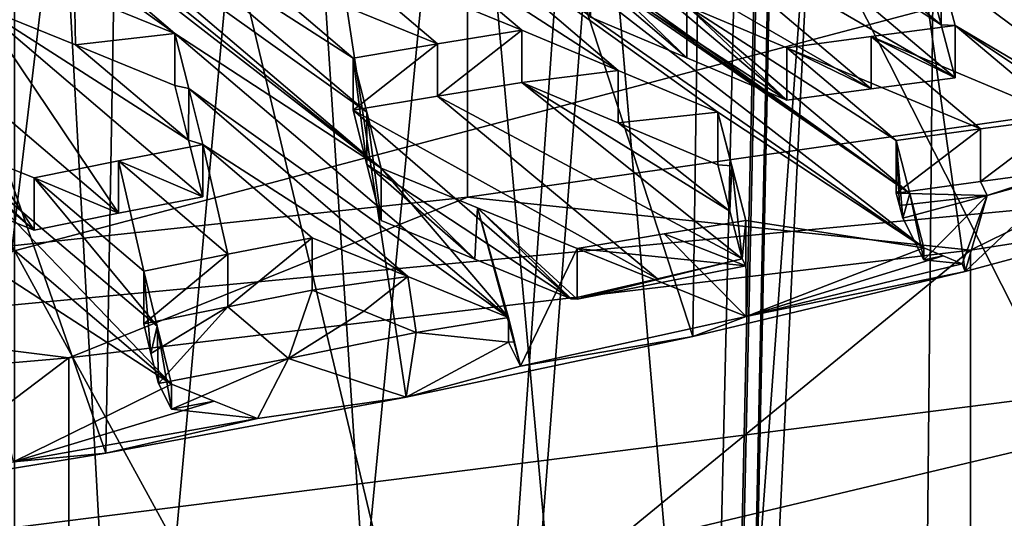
# Model space of a CAD drawing. Header units: metres. Extents: x -24 to 24, y -69 to 184.
# Tile 518 of 656: x 4.095 to 5.299, y 126.188 to 126.799. Entities that reach past the tile are written whole.
import ezdxf

# ---------------------------------------------------------------- set-up
doc = ezdxf.new("R2010")
doc.units = ezdxf.units.M
for name, color, linetype in [('1003', 7, 'CONTINUOUS'), ('1008', 7, 'CONTINUOUS'), ('1052', 7, 'CONTINUOUS'), ('1075', 7, 'CONTINUOUS'), ('1124', 7, 'CONTINUOUS'), ('1380', 7, 'CONTINUOUS'), ('1391', 7, 'CONTINUOUS'), ('1408', 7, 'CONTINUOUS'), ('1461', 7, 'CONTINUOUS'), ('1618', 7, 'CONTINUOUS'), ('1641', 7, 'CONTINUOUS'), ('2082', 7, 'CONTINUOUS'), ('2177', 7, 'CONTINUOUS'), ('2184', 7, 'CONTINUOUS'), ('2283', 7, 'CONTINUOUS'), ('2324', 7, 'CONTINUOUS'), ('2520', 7, 'CONTINUOUS'), ('2609', 7, 'CONTINUOUS'), ('2863', 7, 'CONTINUOUS'), ('3159', 7, 'CONTINUOUS'), ('3164', 7, 'CONTINUOUS'), ('3256', 7, 'CONTINUOUS'), ('3327', 7, 'CONTINUOUS'), ('3373', 7, 'CONTINUOUS'), ('3485', 7, 'CONTINUOUS'), ('3513', 7, 'CONTINUOUS'), ('367', 7, 'CONTINUOUS'), ('369', 7, 'CONTINUOUS'), ('3707', 7, 'CONTINUOUS'), ('373', 7, 'CONTINUOUS'), ('3735', 7, 'CONTINUOUS'), ('3762', 7, 'CONTINUOUS'), ('3763', 7, 'CONTINUOUS'), ('3788', 7, 'CONTINUOUS'), ('3811', 7, 'CONTINUOUS'), ('383', 7, 'CONTINUOUS'), ('3966', 2, 'CONTINUOUS'), ('421', 2, 'CONTINUOUS'), ('424', 3, 'CONTINUOUS'), ('434', 7, 'CONTINUOUS'), ('473', 7, 'CONTINUOUS'), ('554', 2, 'CONTINUOUS'), ('563', 2, 'CONTINUOUS'), ('997', 7, 'CONTINUOUS')]:
    doc.layers.add(name, color=color, linetype=linetype)

msp = doc.modelspace()

# ---------------------------------------------------------------- linework, layer by layer
at = {"layer": '1003'}
for points in [[(4.983001, 126.552833, 216.658037), (4.883315, 126.53654, 216.583213), (4.983001, 126.497305, 216.672916)], [(4.883315, 126.53654, 216.583213), (4.776881, 126.518393, 216.503525), (4.983001, 126.497305, 216.672916)], [(4.983001, 126.497305, 216.672916), (4.776881, 126.518393, 216.503525), (4.776881, 126.45637, 216.520144)]]:
    msp.add_3dface(points, dxfattribs=at)
at = {"layer": '1008'}
for points in [[(5.171164, 126.571181, 216.918402), (5.175141, 126.555807, 216.891248), (5.167207, 126.650694, 216.928216)], [(5.167207, 126.586463, 216.945426), (5.171164, 126.571181, 216.918402), (5.167207, 126.650694, 216.928216)], [(5.167207, 126.650694, 216.928216), (5.175141, 126.555807, 216.891248), (5.183981, 126.585889, 216.813673)], [(5.183981, 126.585889, 216.813673), (5.175141, 126.555807, 216.891248), (5.201118, 126.504738, 216.700653)], [(5.201118, 126.519408, 216.696722), (5.183981, 126.585889, 216.813673), (5.201118, 126.504738, 216.700653)]]:
    msp.add_3dface(points, dxfattribs=at)
at = {"layer": '1052'}
for points in [[(5.257824, 126.516729, 211.915777), (6.299244, 126.678903, 212.521017), (5.25783, 125.743989, 212.122836)], [(5.25783, 125.743989, 212.122836), (6.299244, 126.678903, 212.521017), (6.299234, 125.90616, 212.728066)], [(4.15488, 126.38466, 211.422889), (5.257824, 126.516729, 211.915777), (4.154883, 125.611919, 211.629944)], [(4.154883, 125.611919, 211.629944), (5.257824, 126.516729, 211.915777), (5.25783, 125.743989, 212.122836)], [(3.00307, 125.511472, 211.255068), (4.15488, 126.38466, 211.422889), (4.154883, 125.611919, 211.629944)], [(3.003084, 126.284213, 211.048017), (4.15488, 126.38466, 211.422889), (3.00307, 125.511472, 211.255068)]]:
    msp.add_3dface(points, dxfattribs=at)
at = {"layer": '1075'}
for points in [[(5.695871, 126.731537, 212.717451), (5.257824, 126.516729, 211.915777), (4.642591, 126.58127, 212.156645)], [(6.299244, 126.678903, 212.521017), (5.257824, 126.516729, 211.915777), (5.695871, 126.731537, 212.717451)], [(4.642591, 126.58127, 212.156645), (4.15488, 126.38466, 211.422889), (3.531022, 126.462477, 211.713306)], [(5.257824, 126.516729, 211.915777), (4.15488, 126.38466, 211.422889), (4.642591, 126.58127, 212.156645)], [(4.15488, 126.38466, 211.422889), (3.003084, 126.284213, 211.048017), (3.531022, 126.462477, 211.713306)]]:
    msp.add_3dface(points, dxfattribs=at)
at = {"layer": '1124'}
for points in [[(5.201118, 126.519408, 216.696722), (5.201118, 126.504738, 216.700653), (5.224496, 126.509591, 216.689327)], [(5.248019, 126.49971, 216.681888), (5.224496, 126.509591, 216.689327), (5.201118, 126.504738, 216.700653)]]:
    msp.add_3dface(points, dxfattribs=at)
at = {"layer": '1380'}
for points in [[(4.642662, 127.5955, 211.884918), (5.695939, 127.74577, 212.445733), (5.695871, 126.731537, 212.717451)], [(3.530981, 127.476696, 211.441532), (4.642662, 127.5955, 211.884918), (3.531022, 126.462477, 211.713306)], [(4.642662, 127.5955, 211.884918), (4.642591, 126.58127, 212.156645), (3.531022, 126.462477, 211.713306)], [(4.642662, 127.5955, 211.884918), (5.695871, 126.731537, 212.717451), (4.642591, 126.58127, 212.156645)]]:
    msp.add_3dface(points, dxfattribs=at)
at = {"layer": '1391'}
for points in [[(5.205487, 126.85566, 217.484402), (5.22228, 126.85641, 217.352146), (5.22228, 126.792385, 217.369301)], [(5.22228, 126.85641, 217.352146), (5.239398, 126.791646, 217.234883), (5.22228, 126.792385, 217.369301)], [(5.22228, 126.792385, 217.369301), (5.239398, 126.791646, 217.234883), (5.239398, 126.727546, 217.252058)]]:
    msp.add_3dface(points, dxfattribs=at)
at = {"layer": '1408'}
for points in [[(4.965456, 126.95896, 217.559654), (5.239398, 126.727546, 217.252058), (4.862439, 126.946098, 217.481265)], [(4.965456, 126.95896, 217.559654), (5.083197, 126.908328, 217.52273), (5.22228, 126.792385, 217.369301)], [(4.965456, 126.95896, 217.559654), (5.22228, 126.792385, 217.369301), (5.239398, 126.727546, 217.252058)], [(4.862439, 126.946098, 217.481265), (5.136378, 126.714205, 217.173794), (4.759337, 126.932442, 217.403019)], [(5.239398, 126.727546, 217.252058), (5.136378, 126.714205, 217.173794), (4.862439, 126.946098, 217.481265)], [(4.759337, 126.932442, 217.403019), (5.033279, 126.700118, 217.095667), (4.776098, 126.867957, 217.288488)], [(5.136378, 126.714205, 217.173794), (5.033279, 126.700118, 217.095667), (4.759337, 126.932442, 217.403019)], [(5.083197, 126.908328, 217.52273), (5.205487, 126.85566, 217.484402), (5.22228, 126.792385, 217.369301)], [(5.033279, 126.700118, 217.095667), (4.911164, 126.751836, 217.134176), (4.776098, 126.867957, 217.288488)], [(4.911164, 126.751836, 217.134176), (4.793248, 126.801669, 217.171388), (4.776098, 126.867957, 217.288488)]]:
    msp.add_3dface(points, dxfattribs=at)
at = {"layer": '1461'}
for points in [[(4.45266, 126.531622, 216.392489), (4.569603, 126.484244, 216.355035), (4.45266, 126.467445, 216.409685)], [(4.45266, 126.467445, 216.409685), (4.569603, 126.484244, 216.355035), (4.515699, 126.441881, 216.389502)], [(4.515699, 126.441881, 216.389502), (4.569603, 126.484244, 216.355035), (4.579702, 126.415878, 216.369023)], [(4.569603, 126.484244, 216.355035), (4.692691, 126.434207, 216.315659), (4.579702, 126.415878, 216.369023)], [(4.579702, 126.415878, 216.369023), (4.692691, 126.434207, 216.315659), (4.692691, 126.403765, 216.323816)]]:
    msp.add_3dface(points, dxfattribs=at)
at = {"layer": '1618'}
for points in [[(4.246541, 126.490687, 216.239717), (4.255447, 126.390196, 216.19661), (4.263061, 126.42337, 216.127841)], [(4.246541, 126.42651, 216.256913), (4.255447, 126.390196, 216.19661), (4.246541, 126.490687, 216.239717)], [(4.255447, 126.390196, 216.19661), (4.264489, 126.353277, 216.135394), (4.263061, 126.42337, 216.127841)], [(4.280452, 126.352337, 216.010116), (4.263061, 126.42337, 216.127841), (4.280452, 126.321894, 216.018273)], [(4.263061, 126.42337, 216.127841), (4.264489, 126.353277, 216.135394), (4.280452, 126.321894, 216.018273)]]:
    msp.add_3dface(points, dxfattribs=at)
at = {"layer": '1641'}
for points in [[(4.280452, 126.352337, 216.010116), (4.280452, 126.321894, 216.018273), (4.332869, 126.331601, 215.993195)], [(4.385878, 126.310592, 215.976093), (4.332869, 126.331601, 215.993195), (4.280452, 126.321894, 216.018273)]]:
    msp.add_3dface(points, dxfattribs=at)
at = {"layer": '2082'}
for points in [[(5.239398, 126.727546, 217.252058), (5.239398, 126.791646, 217.234883), (5.136378, 126.778288, 217.156623)], [(5.033279, 126.764185, 217.078501), (5.136378, 126.714205, 217.173794), (5.136378, 126.778288, 217.156623)], [(5.136378, 126.714205, 217.173794), (5.239398, 126.727546, 217.252058), (5.136378, 126.778288, 217.156623)], [(5.033279, 126.700118, 217.095667), (5.136378, 126.714205, 217.173794), (5.033279, 126.764185, 217.078501)]]:
    msp.add_3dface(points, dxfattribs=at)
at = {"layer": '2177'}
for points in [[(4.983001, 126.497305, 216.672916), (4.776881, 126.45637, 216.520144), (4.978527, 126.506101, 216.70574)], [(4.978527, 126.506101, 216.70574), (4.776881, 126.45637, 216.520144), (4.874931, 126.481369, 216.61344)], [(4.874931, 126.481369, 216.61344), (4.776881, 126.45637, 216.520144), (4.769501, 126.457162, 216.523097)]]:
    msp.add_3dface(points, dxfattribs=at)
at = {"layer": '2184'}
for points in [[(4.519671, 126.685287, 216.696829), (4.502939, 126.751737, 216.810604), (4.519671, 126.621272, 216.713982)], [(4.519671, 126.621272, 216.713982), (4.502939, 126.751737, 216.810604), (4.502939, 126.687803, 216.827735)], [(4.53685, 126.552734, 216.597255), (4.519671, 126.685287, 216.696829), (4.519671, 126.621272, 216.713982)], [(4.53685, 126.616832, 216.58008), (4.519671, 126.685287, 216.696829), (4.53685, 126.552734, 216.597255)]]:
    msp.add_3dface(points, dxfattribs=at)
at = {"layer": '2283'}
for points in [[(5.270305, 126.664988, 217.006287), (5.373326, 126.678559, 217.084489), (5.270305, 126.600742, 217.023501)], [(5.373326, 126.678559, 217.084489), (5.373326, 126.614296, 217.101709), (5.270305, 126.600742, 217.023501)], [(5.167207, 126.586463, 216.945426), (5.167207, 126.650694, 216.928216), (5.270305, 126.664988, 217.006287)], [(5.167207, 126.586463, 216.945426), (5.270305, 126.664988, 217.006287), (5.270305, 126.600742, 217.023501)]]:
    msp.add_3dface(points, dxfattribs=at)
at = {"layer": '2324'}
for points in [[(4.53685, 126.616832, 216.58008), (4.651468, 126.505721, 216.560701), (4.655057, 126.56843, 216.542359)], [(4.53685, 126.616832, 216.58008), (4.53685, 126.552734, 216.597255), (4.651468, 126.505721, 216.560701)], [(4.651468, 126.505721, 216.560701), (4.769501, 126.457162, 216.523097), (4.655057, 126.56843, 216.542359)], [(4.776881, 126.45637, 216.520144), (4.776881, 126.518393, 216.503525), (4.655057, 126.56843, 216.542359)], [(4.769501, 126.457162, 216.523097), (4.776881, 126.45637, 216.520144), (4.655057, 126.56843, 216.542359)]]:
    msp.add_3dface(points, dxfattribs=at)
at = {"layer": '2520'}
for points in [[(4.709058, 126.785751, 216.96523), (4.827066, 126.73643, 216.927841), (4.709058, 126.7218, 216.982366)], [(4.709058, 126.7218, 216.982366), (4.827066, 126.73643, 216.927841), (4.827074, 126.672387, 216.944998)], [(4.827066, 126.73643, 216.927841), (4.949089, 126.685306, 216.889213), (4.827074, 126.672387, 216.944998)], [(4.827074, 126.672387, 216.944998), (4.949089, 126.685306, 216.889213), (4.949089, 126.621176, 216.906396)]]:
    msp.add_3dface(points, dxfattribs=at)
at = {"layer": '2609'}
for points in [[(5.379429, 126.611686, 217.099791), (5.251303, 126.490225, 216.646492), (5.278389, 126.583476, 216.994511)], [(5.565138, 126.574846, 216.962301), (5.251303, 126.490225, 216.646492), (5.379429, 126.611686, 217.099791)], [(5.201118, 126.504738, 216.700653), (5.175141, 126.555807, 216.891248), (5.278389, 126.583476, 216.994511)], [(5.248019, 126.49971, 216.681888), (5.201118, 126.504738, 216.700653), (5.278389, 126.583476, 216.994511)], [(5.251303, 126.490225, 216.646492), (5.248019, 126.49971, 216.681888), (5.278389, 126.583476, 216.994511)], [(5.251303, 126.490225, 216.646492), (4.918526, 126.410718, 216.349766), (4.983677, 126.435398, 216.441874)], [(5.248019, 126.49971, 216.681888), (5.251303, 126.490225, 216.646492), (4.983677, 126.435398, 216.441874)], [(4.983677, 126.435398, 216.441874), (4.918526, 126.410718, 216.349766), (4.707585, 126.374483, 216.214536)], [(4.579702, 126.415878, 216.369023), (4.567607, 126.336513, 216.07283), (4.423749, 126.38402, 216.250127)], [(4.567607, 126.336513, 216.07283), (4.579702, 126.415878, 216.369023), (4.692691, 126.403765, 216.323816)], [(4.918526, 126.410718, 216.349766), (4.567607, 126.336513, 216.07283), (4.707585, 126.374483, 216.214536)], [(4.567607, 126.336513, 216.07283), (4.692691, 126.403765, 216.323816), (4.707585, 126.374483, 216.214536)], [(4.280452, 126.321894, 216.018273), (4.264489, 126.353277, 216.135394), (4.423749, 126.38402, 216.250127)], [(4.385878, 126.310592, 215.976093), (4.280452, 126.321894, 216.018273), (4.423749, 126.38402, 216.250127)], [(4.567607, 126.336513, 216.07283), (4.385878, 126.310592, 215.976093), (4.423749, 126.38402, 216.250127)], [(4.567607, 126.336513, 216.07283), (4.200069, 126.267937, 215.816902), (4.385878, 126.310592, 215.976093)], [(4.385878, 126.310592, 215.976093), (4.200069, 126.267937, 215.816902), (4.087082, 126.257335, 215.777334)], [(4.200069, 126.267937, 215.816902), (3.817364, 126.205257, 215.582976), (4.087082, 126.257335, 215.777334)]]:
    msp.add_3dface(points, dxfattribs=at)
at = {"layer": '2863'}
for points in [[(4.04479, 126.815764, 216.86665), (4.16185, 126.831967, 216.812111), (4.162908, 126.767781, 216.828855)], [(4.16185, 126.831967, 216.812111), (4.284821, 126.781916, 216.772789), (4.162908, 126.767781, 216.828855)], [(4.162908, 126.767781, 216.828855), (4.284821, 126.781916, 216.772789), (4.284821, 126.718072, 216.789896)]]:
    msp.add_3dface(points, dxfattribs=at)
at = {"layer": '3159'}
for points in [[(3.469081, 127.477227, 217.687076), (4.53685, 126.616832, 216.58008), (3.876951, 127.129593, 217.229926)], [(3.469081, 127.477227, 217.687076), (4.12898, 126.964445, 217.037235), (4.53685, 126.616832, 216.58008)], [(5.183981, 126.585889, 216.813673), (4.15008, 127.312762, 217.690111), (4.793248, 126.865555, 217.15427)], [(4.15008, 127.312762, 217.690111), (5.183981, 126.585889, 216.813673), (4.541219, 127.031522, 217.346742)], [(5.457516, 126.753576, 217.274812), (4.814402, 127.199816, 217.810485), (5.440409, 126.817662, 217.39217)], [(5.205487, 126.919613, 217.467266), (4.814402, 127.199816, 217.810485), (5.457516, 126.753576, 217.274812)], [(3.893719, 127.062487, 217.116043), (3.876951, 127.129593, 217.229926), (4.284821, 126.781916, 216.772789)], [(3.876951, 127.129593, 217.229926), (4.53685, 126.616832, 216.58008), (4.284821, 126.781916, 216.772789)], [(3.893719, 127.062487, 217.116043), (4.284821, 126.781916, 216.772789), (4.16185, 126.831967, 216.812111)], [(5.201118, 126.519408, 216.696722), (4.557967, 126.966508, 217.23246), (4.541219, 127.031522, 217.346742)], [(5.183981, 126.585889, 216.813673), (5.201118, 126.519408, 216.696722), (4.541219, 127.031522, 217.346742)], [(4.12898, 126.964445, 217.037235), (4.519671, 126.685287, 216.696829), (4.53685, 126.616832, 216.58008)], [(4.12898, 126.964445, 217.037235), (4.246986, 126.916031, 216.999604), (4.519671, 126.685287, 216.696829)], [(4.557967, 126.966508, 217.23246), (4.949089, 126.685306, 216.889213), (4.827066, 126.73643, 216.927841)], [(4.557967, 126.966508, 217.23246), (5.201118, 126.519408, 216.696722), (4.949089, 126.685306, 216.889213)], [(4.57513, 126.899587, 217.115423), (4.557967, 126.966508, 217.23246), (4.827066, 126.73643, 216.927841)], [(4.246986, 126.916031, 216.999604), (4.502939, 126.751737, 216.810604), (4.519671, 126.685287, 216.696829)], [(4.246986, 126.916031, 216.999604), (4.369011, 126.865802, 216.960735), (4.502939, 126.751737, 216.810604)], [(5.22228, 126.85641, 217.352146), (5.205487, 126.919613, 217.467266), (5.457516, 126.753576, 217.274812)], [(4.4721, 126.883096, 217.037995), (4.57513, 126.899587, 217.115423), (4.709058, 126.785751, 216.96523)], [(4.57513, 126.899587, 217.115423), (4.827066, 126.73643, 216.927841), (4.709058, 126.785751, 216.96523)], [(4.369011, 126.865802, 216.960735), (4.4721, 126.883096, 217.037995), (4.606026, 126.769133, 216.887835)], [(4.4721, 126.883096, 217.037995), (4.709058, 126.785751, 216.96523), (4.606026, 126.769133, 216.887835)], [(4.502939, 126.751737, 216.810604), (4.369011, 126.865802, 216.960735), (4.606026, 126.769133, 216.887835)], [(4.911172, 126.815807, 217.117031), (5.183981, 126.585889, 216.813673), (4.793248, 126.865555, 217.15427)], [(5.580078, 126.590175, 217.019511), (5.22228, 126.85641, 217.352146), (5.457516, 126.753576, 217.274812)], [(5.239398, 126.791646, 217.234883), (5.22228, 126.85641, 217.352146), (5.580078, 126.590175, 217.019511)], [(5.033279, 126.764185, 217.078501), (5.167207, 126.650694, 216.928216), (4.911172, 126.815807, 217.117031)], [(5.167207, 126.650694, 216.928216), (5.183981, 126.585889, 216.813673), (4.911172, 126.815807, 217.117031)], [(5.239398, 126.791646, 217.234883), (5.373326, 126.678559, 217.084489), (5.136378, 126.778288, 217.156623)], [(5.239398, 126.791646, 217.234883), (5.475184, 126.635046, 217.052469), (5.373326, 126.678559, 217.084489)], [(5.239398, 126.791646, 217.234883), (5.580078, 126.590175, 217.019511), (5.475184, 126.635046, 217.052469)], [(4.284821, 126.781916, 216.772789), (4.692691, 126.434207, 216.315659), (4.301662, 126.714439, 216.658432)], [(4.692691, 126.434207, 216.315659), (4.284821, 126.781916, 216.772789), (4.53685, 126.616832, 216.58008)], [(5.033279, 126.764185, 217.078501), (5.136378, 126.778288, 217.156623), (5.270305, 126.664988, 217.006287)], [(5.136378, 126.778288, 217.156623), (5.373326, 126.678559, 217.084489), (5.270305, 126.664988, 217.006287)], [(5.167207, 126.650694, 216.928216), (5.033279, 126.764185, 217.078501), (5.270305, 126.664988, 217.006287)], [(4.692691, 126.434207, 216.315659), (4.569603, 126.484244, 216.355035), (4.301662, 126.714439, 216.658432)], [(4.569603, 126.484244, 216.355035), (4.318733, 126.64583, 216.542581), (4.301662, 126.714439, 216.658432)], [(3.991887, 126.652859, 216.428728), (4.280452, 126.352337, 216.010116), (3.872582, 126.700046, 216.467245)], [(4.280452, 126.352337, 216.010116), (4.028423, 126.515859, 216.203243), (3.872582, 126.700046, 216.467245)], [(4.949089, 126.685306, 216.889213), (4.983001, 126.552833, 216.658037), (4.965852, 126.619952, 216.774906)], [(5.201118, 126.519408, 216.696722), (4.983001, 126.552833, 216.658037), (4.949089, 126.685306, 216.889213)], [(4.263061, 126.42337, 216.127841), (4.280452, 126.352337, 216.010116), (3.991887, 126.652859, 216.428728)], [(4.112613, 126.604895, 216.38981), (4.263061, 126.42337, 216.127841), (3.991887, 126.652859, 216.428728)], [(4.215673, 126.625745, 216.466093), (4.318733, 126.64583, 216.542581), (4.3496, 126.511525, 216.316003)], [(4.318733, 126.64583, 216.542581), (4.45266, 126.531622, 216.392489), (4.3496, 126.511525, 216.316003)], [(4.318733, 126.64583, 216.542581), (4.569603, 126.484244, 216.355035), (4.45266, 126.531622, 216.392489)], [(4.112613, 126.604895, 216.38981), (4.215673, 126.625745, 216.466093), (4.246541, 126.490687, 216.239717)], [(4.246541, 126.490687, 216.239717), (4.215673, 126.625745, 216.466093), (4.3496, 126.511525, 216.316003)], [(4.692691, 126.434207, 216.315659), (4.53685, 126.616832, 216.58008), (4.655057, 126.56843, 216.542359)], [(4.112613, 126.604895, 216.38981), (4.246541, 126.490687, 216.239717), (4.263061, 126.42337, 216.127841)], [(4.692691, 126.434207, 216.315659), (4.655057, 126.56843, 216.542359), (4.700096, 126.404532, 216.265377)], [(4.707585, 126.374483, 216.214536), (4.700096, 126.404532, 216.265377), (4.655057, 126.56843, 216.542359)], [(4.655057, 126.56843, 216.542359), (4.776881, 126.518393, 216.503525), (4.707585, 126.374483, 216.214536)], [(4.883315, 126.53654, 216.583213), (4.983001, 126.552833, 216.658037), (4.983677, 126.435398, 216.441874)], [(4.983001, 126.552833, 216.658037), (5.201118, 126.519408, 216.696722), (4.983677, 126.435398, 216.441874)], [(4.776881, 126.518393, 216.503525), (4.883315, 126.53654, 216.583213), (4.983677, 126.435398, 216.441874)], [(4.280452, 126.352337, 216.010116), (4.087082, 126.257335, 215.777334), (4.028423, 126.515859, 216.203243)], [(4.776881, 126.518393, 216.503525), (4.983677, 126.435398, 216.441874), (4.707585, 126.374483, 216.214536)], [(5.201118, 126.519408, 216.696722), (5.224496, 126.509591, 216.689327), (4.983677, 126.435398, 216.441874)], [(5.224496, 126.509591, 216.689327), (5.248019, 126.49971, 216.681888), (4.983677, 126.435398, 216.441874)], [(4.280452, 126.352337, 216.010116), (4.332869, 126.331601, 215.993195), (4.087082, 126.257335, 215.777334)], [(4.332869, 126.331601, 215.993195), (4.385878, 126.310592, 215.976093), (4.087082, 126.257335, 215.777334)]]:
    msp.add_3dface(points, dxfattribs=at)
at = {"layer": '3164'}
for points in [[(4.112613, 126.540884, 216.406961), (3.991887, 126.652859, 216.428728), (3.990912, 126.589319, 216.446171)], [(4.112613, 126.540884, 216.406961), (4.112613, 126.604895, 216.38981), (3.991887, 126.652859, 216.428728)]]:
    msp.add_3dface(points, dxfattribs=at)
at = {"layer": '3256'}
for points in [[(4.709058, 126.7218, 216.982366), (4.978527, 126.506101, 216.70574), (4.606026, 126.705191, 216.904968)], [(4.709058, 126.7218, 216.982366), (4.827074, 126.672387, 216.944998), (4.963662, 126.564304, 216.807033)], [(4.978527, 126.506101, 216.70574), (4.709058, 126.7218, 216.982366), (4.963662, 126.564304, 216.807033)], [(4.874931, 126.481369, 216.61344), (4.502939, 126.687803, 216.827735), (4.606026, 126.705191, 216.904968)], [(4.978527, 126.506101, 216.70574), (4.874931, 126.481369, 216.61344), (4.606026, 126.705191, 216.904968)], [(4.769501, 126.457162, 216.523097), (4.519671, 126.621272, 216.713982), (4.502939, 126.687803, 216.827735)], [(4.874931, 126.481369, 216.61344), (4.769501, 126.457162, 216.523097), (4.502939, 126.687803, 216.827735)], [(4.827074, 126.672387, 216.944998), (4.949089, 126.621176, 216.906396), (4.963662, 126.564304, 216.807033)], [(4.53685, 126.552734, 216.597255), (4.519671, 126.621272, 216.713982), (4.651468, 126.505721, 216.560701)], [(4.519671, 126.621272, 216.713982), (4.769501, 126.457162, 216.523097), (4.651468, 126.505721, 216.560701)]]:
    msp.add_3dface(points, dxfattribs=at)
at = {"layer": '3327'}
for points in [[(5.270305, 126.600742, 217.023501), (5.373326, 126.614296, 217.101709), (5.278389, 126.583476, 216.994511)], [(5.373326, 126.614296, 217.101709), (5.376376, 126.612992, 217.10075), (5.278389, 126.583476, 216.994511)], [(5.376376, 126.612992, 217.10075), (5.379429, 126.611686, 217.099791), (5.278389, 126.583476, 216.994511)], [(5.167207, 126.586463, 216.945426), (5.270305, 126.600742, 217.023501), (5.278389, 126.583476, 216.994511)], [(5.167207, 126.586463, 216.945426), (5.278389, 126.583476, 216.994511), (5.171164, 126.571181, 216.918402)], [(5.175141, 126.555807, 216.891248), (5.171164, 126.571181, 216.918402), (5.278389, 126.583476, 216.994511)]]:
    msp.add_3dface(points, dxfattribs=at)
at = {"layer": '3373'}
for points in [[(4.45266, 126.467445, 216.409685), (4.423749, 126.38402, 216.250127), (4.3496, 126.447349, 216.333199)], [(4.45266, 126.467445, 216.409685), (4.515699, 126.441881, 216.389502), (4.423749, 126.38402, 216.250127)], [(4.246541, 126.42651, 216.256913), (4.3496, 126.447349, 216.333199), (4.255447, 126.390196, 216.19661)], [(4.264489, 126.353277, 216.135394), (4.255447, 126.390196, 216.19661), (4.3496, 126.447349, 216.333199)], [(4.423749, 126.38402, 216.250127), (4.264489, 126.353277, 216.135394), (4.3496, 126.447349, 216.333199)], [(4.515699, 126.441881, 216.389502), (4.579702, 126.415878, 216.369023), (4.423749, 126.38402, 216.250127)]]:
    msp.add_3dface(points, dxfattribs=at)
at = {"layer": '3485'}
for points in [[(4.417489, 127.606514, 233.369576), (3.192927, 127.713301, 233.768111), (3.734775, 120.121235, 235.632219)], [(4.417489, 127.606514, 233.369576), (3.734775, 120.121235, 235.632219), (4.914055, 120.002389, 235.188682)], [(5.590402, 127.46607, 232.845431), (4.417489, 127.606514, 233.369576), (4.914055, 120.002389, 235.188682)], [(5.590402, 127.46607, 232.845431), (4.914055, 120.002389, 235.188682), (6.038016, 119.851904, 234.627063)]]:
    msp.add_3dface(points, dxfattribs=at)
at = {"layer": '3513'}
for points in [[(4.45266, 126.531622, 216.392489), (4.45266, 126.467445, 216.409685), (4.3496, 126.447349, 216.333199)], [(4.3496, 126.511525, 216.316003), (4.45266, 126.531622, 216.392489), (4.3496, 126.447349, 216.333199)], [(4.246541, 126.42651, 216.256913), (4.3496, 126.511525, 216.316003), (4.3496, 126.447349, 216.333199)], [(4.246541, 126.42651, 216.256913), (4.246541, 126.490687, 216.239717), (4.3496, 126.511525, 216.316003)]]:
    msp.add_3dface(points, dxfattribs=at)
at = {"layer": '367'}
for points in [[(3.255157, 145.2, -24.030532), (5.396133, 145.2, -23.642002), (3.257662, 53.355876, -24.030192)], [(5.396133, 145.2, -23.642002), (3.255157, -68.3, -24.030532), (3.445987, 52.023566, -24.00391)], [(5.396133, -68.3, -23.642002), (3.255157, -68.3, -24.030532), (5.396133, 145.2, -23.642002)], [(3.257662, 53.355876, -24.030192), (5.396133, 145.2, -23.642002), (3.38266, 52.923841, -24.012916)], [(3.38266, 52.923841, -24.012916), (5.396133, 145.2, -23.642002), (3.445989, 52.476403, -24.003909)], [(3.445989, 52.476403, -24.003909), (5.396133, 145.2, -23.642002), (3.445987, 52.023566, -24.00391)]]:
    msp.add_3dface(points, dxfattribs=at)
at = {"layer": '369'}
for points in [[(4.959008, 125.287839, 23.737539), (3.255157, 145.2, 24.030532), (2.988875, 125.286919, 24.065102)], [(5.396133, 145.2, 23.642002), (3.255157, 145.2, 24.030532), (4.959008, 125.287839, 23.737539)], [(6.892024, 125.285104, 23.25), (5.396133, 145.2, 23.642002), (4.959008, 125.287839, 23.737539)]]:
    msp.add_3dface(points, dxfattribs=at)
at = {"layer": '3707'}
for points in [[(4.949089, 126.621176, 216.906396), (4.949089, 126.685306, 216.889213), (4.965852, 126.619952, 216.774906)], [(4.949089, 126.621176, 216.906396), (4.965852, 126.619952, 216.774906), (4.963662, 126.564304, 216.807033)], [(4.965852, 126.619952, 216.774906), (4.978527, 126.506101, 216.70574), (4.963662, 126.564304, 216.807033)], [(4.983001, 126.552833, 216.658037), (4.978527, 126.506101, 216.70574), (4.965852, 126.619952, 216.774906)], [(4.983001, 126.552833, 216.658037), (4.983001, 126.497305, 216.672916), (4.978527, 126.506101, 216.70574)]]:
    msp.add_3dface(points, dxfattribs=at)
at = {"layer": '373'}
for points in [[(6.468189, 146.382367, 240.147825), (0.425551, 117.362268, 33.359767), (0, 146.423799, 240.142002)], [(0.998602, 117.359051, 33.34274), (0.425551, 117.362268, 33.359767), (6.468189, 146.382367, 240.147825)], [(1.280676, 117.356515, 33.329314), (0.998602, 117.359051, 33.34274), (6.468189, 146.382367, 240.147825)], [(2.134459, 117.345, 33.268336), (1.280676, 117.356515, 33.329314), (6.468189, 146.382367, 240.147825)], [(2.982663, 117.327808, 33.17719), (2.134459, 117.345, 33.268336), (6.468189, 146.382367, 240.147825)], [(3.670868, 117.309653, 33.080915), (2.982663, 117.327808, 33.17719), (6.468189, 146.382367, 240.147825)], [(4.3582, 117.287684, 32.964252), (3.670868, 117.309653, 33.080915), (6.468189, 146.382367, 240.147825)], [(5.043633, 117.261925, 32.827272), (4.3582, 117.287684, 32.964252), (6.468189, 146.382367, 240.147825)], [(5.726058, 117.232416, 32.670117), (5.043633, 117.261925, 32.827272), (6.468189, 146.382367, 240.147825)]]:
    msp.add_3dface(points, dxfattribs=at)
at = {"layer": '3735'}
for points in [[(4.284821, 126.718072, 216.789896), (4.284821, 126.781916, 216.772789), (4.301662, 126.714439, 216.658432)], [(4.284821, 126.718072, 216.789896), (4.301662, 126.714439, 216.658432), (4.30154, 126.651003, 216.67639)], [(4.301662, 126.714439, 216.658432), (4.318733, 126.64583, 216.542581), (4.30154, 126.651003, 216.67639)], [(4.318733, 126.64583, 216.542581), (4.318733, 126.581819, 216.559733), (4.30154, 126.651003, 216.67639)]]:
    msp.add_3dface(points, dxfattribs=at)
at = {"layer": '3762'}
for points in [[(4.793248, 126.801669, 217.171388), (4.911164, 126.751836, 217.134176), (4.793248, 126.865555, 217.15427)], [(4.911164, 126.751836, 217.134176), (4.911172, 126.815807, 217.117031), (4.793248, 126.865555, 217.15427)], [(4.911164, 126.751836, 217.134176), (5.033279, 126.700118, 217.095667), (4.911172, 126.815807, 217.117031)], [(5.033279, 126.700118, 217.095667), (5.033279, 126.764185, 217.078501), (4.911172, 126.815807, 217.117031)]]:
    msp.add_3dface(points, dxfattribs=at)
at = {"layer": '3763'}
for points in [[(4.692691, 126.403765, 216.323816), (4.692691, 126.434207, 216.315659), (4.700096, 126.404532, 216.265377)], [(4.707585, 126.374483, 216.214536), (4.692691, 126.403765, 216.323816), (4.700096, 126.404532, 216.265377)]]:
    msp.add_3dface(points, dxfattribs=at)
at = {"layer": '3788'}
for points in [[(4.215673, 126.561735, 216.483244), (3.94173, 126.795707, 216.790155), (4.04479, 126.815764, 216.86665)], [(4.04479, 126.815764, 216.86665), (4.162908, 126.767781, 216.828855), (4.30154, 126.651003, 216.67639)], [(4.318733, 126.581819, 216.559733), (4.04479, 126.815764, 216.86665), (4.30154, 126.651003, 216.67639)], [(4.318733, 126.581819, 216.559733), (4.215673, 126.561735, 216.483244), (4.04479, 126.815764, 216.86665)], [(4.112613, 126.540884, 216.406961), (3.838671, 126.774829, 216.713879), (3.94173, 126.795707, 216.790155)], [(4.215673, 126.561735, 216.483244), (4.112613, 126.540884, 216.406961), (3.94173, 126.795707, 216.790155)], [(3.838671, 126.774829, 216.713879), (4.112613, 126.540884, 216.406961), (3.990912, 126.589319, 216.446171)], [(4.162908, 126.767781, 216.828855), (4.284821, 126.718072, 216.789896), (4.30154, 126.651003, 216.67639)]]:
    msp.add_3dface(points, dxfattribs=at)
at = {"layer": '3811'}
for points in [[(4.606026, 126.769133, 216.887835), (4.709058, 126.785751, 216.96523), (4.606026, 126.705191, 216.904968)], [(4.709058, 126.785751, 216.96523), (4.709058, 126.7218, 216.982366), (4.606026, 126.705191, 216.904968)], [(4.502939, 126.687803, 216.827735), (4.502939, 126.751737, 216.810604), (4.606026, 126.769133, 216.887835)], [(4.502939, 126.687803, 216.827735), (4.606026, 126.769133, 216.887835), (4.606026, 126.705191, 216.904968)]]:
    msp.add_3dface(points, dxfattribs=at)
at = {"layer": '383'}
for points in [[(3.666182, 127.023898, 240.484851), (3.6995, 126.412857, 239.756148), (7.303699, 127.367279, 240.419319)], [(7.303699, 127.367279, 240.419319), (3.6995, 126.412857, 239.756148), (7.37004, 126.759774, 239.686352)], [(3.6995, 126.412857, 239.756148), (3.726261, 125.892436, 238.959947), (7.37004, 126.759774, 239.686352)], [(7.37004, 126.759774, 239.686352), (3.726261, 125.892436, 238.959947), (7.423206, 126.242965, 238.88586)], [(3.726261, 125.892436, 238.959947), (3.746085, 125.47, 238.107513), (7.423206, 126.242965, 238.88586)], [(7.423206, 126.242965, 238.88586), (3.746085, 125.47, 238.107513), (7.46212, 125.827887, 238.038033)]]:
    msp.add_3dface(points, dxfattribs=at)
at = {"layer": '3966'}
for points in [[(5.928802, 127.547401, 211.705409), (4.828665, 127.396446, 211.142036), (5.75, 125.579799, 212.123514)], [(4.828665, 127.396446, 211.142036), (3.671965, 127.277164, 210.696871), (4.677471, 125.438359, 211.595654)], [(4.828665, 127.396446, 211.142036), (4.677471, 125.438359, 211.595654), (5.75, 125.579799, 212.123514)], [(3.671965, 127.277164, 210.696871), (3.553695, 125.326711, 211.178976), (4.677471, 125.438359, 211.595654)]]:
    msp.add_3dface(points, dxfattribs=at)
at = {"layer": '421'}
for points in [[(4.940353, 124.444049, 234.3435), (3.747206, 124.473854, 234.804689), (3.911424, 128.755679, 233.601428)], [(4.940353, 124.444049, 234.3435), (3.911424, 128.755679, 233.601428), (5.143582, 128.628616, 233.127224)], [(6.012335, 124.406606, 233.798058), (4.940353, 124.444049, 234.3435), (5.143582, 128.628616, 233.127224)], [(6.012335, 124.406606, 233.798058), (5.143582, 128.628616, 233.127224), (6.315484, 128.467813, 232.527099)]]:
    msp.add_3dface(points, dxfattribs=at)
at = {"layer": '424'}
for points in [[(5.589529, 128.803497, 216.393221), (4.949928, 128.639447, 215.78098), (5.565138, 126.574846, 216.962301)], [(4.949928, 128.639447, 215.78098), (4.238975, 128.49642, 215.247194), (4.918526, 126.410718, 216.349766)], [(5.251303, 126.490225, 216.646492), (4.949928, 128.639447, 215.78098), (4.918526, 126.410718, 216.349766)], [(5.565138, 126.574846, 216.962301), (4.949928, 128.639447, 215.78098), (5.251303, 126.490225, 216.646492)], [(4.238975, 128.49642, 215.247194), (3.466917, 128.376475, 214.799556), (4.200069, 126.267937, 215.816902)], [(4.567607, 126.336513, 216.07283), (4.238975, 128.49642, 215.247194), (4.200069, 126.267937, 215.816902)], [(4.918526, 126.410718, 216.349766), (4.238975, 128.49642, 215.247194), (4.567607, 126.336513, 216.07283)], [(4.200069, 126.267937, 215.816902), (3.466917, 128.376475, 214.799556), (3.817364, 126.205257, 215.582976)]]:
    msp.add_3dface(points, dxfattribs=at)
at = {"layer": '434'}
for points in [[(3.908149, 113.657118, 33.550094), (4.892378, 113.61967, 33.362162), (3.305357, 142.081073, 235.75762)], [(3.305357, 142.081073, 235.75762), (5.87052, 113.573912, 33.132026), (6.610481, 142.024182, 235.649947)], [(4.892378, 113.61967, 33.362162), (5.87052, 113.573912, 33.132026), (3.305357, 142.081073, 235.75762)]]:
    msp.add_3dface(points, dxfattribs=at)
at = {"layer": '473'}
for points in [[(0, 124.461718, 208.020901), (0, 125.65869, 207.916179), (11.322727, 127.094211, 207.492959)], [(0, 125.65869, 207.916179), (0, 126.872209, 207.81001), (11.322727, 127.094211, 207.492959)], [(0, 124.461718, 208.020901), (11.322727, 127.094211, 207.492959), (3.073802, 124.541932, 207.933085)], [(3.073802, 124.541932, 207.933085), (11.322727, 127.094211, 207.492959), (6.140197, 124.807042, 207.829288)]]:
    msp.add_3dface(points, dxfattribs=at)
at = {"layer": '554'}
for points in [[(6.088987, 117.5, -21.400625), (4.088427, 145.7, -21.871151), (4.088499, 117.5, -21.871138)], [(6.089002, 145.7, -21.400621), (4.088427, 145.7, -21.871151), (6.088987, 117.5, -21.400625)]]:
    msp.add_3dface(points, dxfattribs=at)
at = {"layer": '563'}
for points in [[(4.088427, 145.7, 21.871151), (6.089002, 145.7, 21.400621), (4.088499, 117.5, 21.871138)], [(4.088499, 117.5, 21.871138), (6.089002, 145.7, 21.400621), (6.088987, 117.5, 21.400625)]]:
    msp.add_3dface(points, dxfattribs=at)
at = {"layer": '997'}
for points in [[(4.318733, 126.64583, 216.542581), (4.215673, 126.625745, 216.466093), (4.318733, 126.581819, 216.559733)], [(4.215673, 126.625745, 216.466093), (4.112613, 126.604895, 216.38981), (4.215673, 126.561735, 216.483244)], [(4.318733, 126.581819, 216.559733), (4.215673, 126.625745, 216.466093), (4.215673, 126.561735, 216.483244)], [(4.215673, 126.561735, 216.483244), (4.112613, 126.604895, 216.38981), (4.112613, 126.540884, 216.406961)]]:
    msp.add_3dface(points, dxfattribs=at)

doc.saveas('drawing.dxf')
